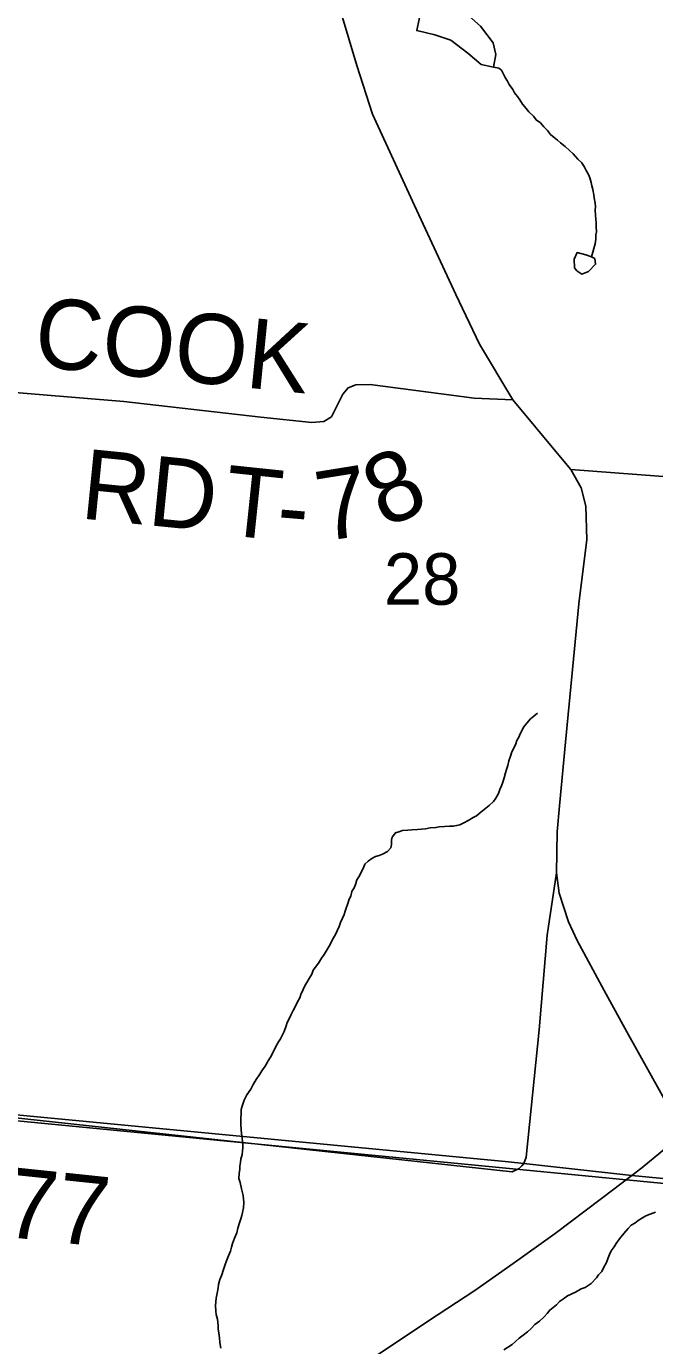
# Model space of a CAD drawing. Extents: x 1310247 to 1664935, y 284496 to 704931.
# Drawn here: x 1491479 to 1494175, y 514440 to 520097 of the extents above; entities that cross this region are included whole.
import ezdxf

# ---------------------------------------------------------------- set-up
doc = ezdxf.new("R2010")
doc.units = 0
for name, color, linetype in [('GM_X_Adjacent_County', 7, 'Continuous'), ('GM_X_County', 7, 'Continuous'), ('GM_X_County_Road_Text', 7, 'Continuous'), ('GM_X_County_Subdivision_Text', 7, 'Continuous'), ('GM_X_Minor_River', 7, 'Continuous'), ('GM_X_Minor_River_Text', 7, 'Continuous'), ('GM_X_State_Shield', 7, 'Continuous'), ('GM_X_Township_Subdivision', 7, 'Continuous'), ('GM_X_US_Location', 7, 'Continuous')]:
    doc.layers.add(name, color=color, linetype=linetype)

msp = doc.modelspace()

# ---------------------------------------------------------------- linework, layer by layer
at = {"layer": 'GM_X_Adjacent_County'}
for points in [[(1494389.6, 515139.4), (1494077.2, 515169.8), (1493613.7, 515220.9), (1493548.6, 515228), (1490461, 515522.6), (1486739.8, 515885.3), (1486610.6, 515897.9), (1485981, 515959.2), (1485695.1, 515987.1), (1485662.1, 515990.3), (1485526, 516003.6), (1483423.4, 516208.6), (1476112, 516922.1), (1474893.7, 517040.9), (1474854.5, 517044.7), (1469475.8, 517569.3)], [(1469475.8, 517569.3), (1474854.5, 517044.7), (1474893.7, 517040.9), (1476112, 516922.1), (1483423.4, 516208.6), (1485526, 516003.6), (1485662.1, 515990.3), (1485695.1, 515987.1), (1485981, 515959.2), (1486610.6, 515897.9), (1486739.8, 515885.3), (1490461, 515522.6), (1493548.6, 515228), (1493613.7, 515220.9), (1494077.2, 515169.8), (1494389.6, 515139.4)]]:
    msp.add_lwpolyline(points, dxfattribs=at)
at = {"layer": 'GM_X_County'}
for points in [[(1491422.7, 521127.7), (1496845.7, 520606.4), (1496329.6, 514931.2), (1490846.7, 515461.6)], [(1490846.7, 515461.6), (1496329.6, 514931.2), (1495825.8, 509911.6), (1490330.6, 510528.2)]]:
    msp.add_lwpolyline(points, close=True, dxfattribs=at)
at = {"layer": 'GM_X_County_Road_Text'}
msp.add_lwpolyline([(1494299.3, 515349.1), (1494055.8, 515786.3), (1493958.7, 515963), (1493843.1, 516177), (1493805.7, 516257.2), (1493766.3, 516380.2), (1493754.8, 516467.9), (1493756.7, 516642.9), (1493767.5, 516754.7), (1493793.3, 517028.2), (1493849.7, 517620.1), (1493884.3, 517896.5), (1493880.4, 518039.4), (1493860.7, 518118.2), (1493815.1, 518196.9), (1493765, 518258.6), (1493567.3, 518494.8), (1493424.1, 518734.6), (1493322.1, 518947.5), (1493144.6, 519328.2), (1492964.7, 519720.9), (1492897.6, 519928.5), (1492765.2, 520370.4)], dxfattribs=at)
at = {"layer": 'GM_X_County_Subdivision_Text'}
for points in [[(1490589, 519085.5), (1490946.4, 519052.6), (1491148.6, 519036.1), (1491189.3, 519028.9), (1491213.9, 519013.7), (1491225.6, 518990), (1491216.2, 518887.5), (1491184.8, 518618.3), (1491201.9, 518582.5), (1491218.9, 518555.7), (1491261.8, 518539.5), (1491325.3, 518536), (1491897.9, 518487.7), (1492484.7, 518420.6), (1492704.8, 518398.2), (1492755.8, 518402.7), (1492788, 518423.2), (1492837.2, 518519.9), (1492859.6, 518546.7), (1492893.6, 518559.2), (1492954.4, 518561.9), (1493400.9, 518502.9), (1493567.3, 518494.8)], [(1496579.5, 517943.7), (1495564.1, 518036.8), (1494846.6, 518109.2), (1494287.6, 518161), (1493815.1, 518196.9)], [(1493605.3, 515211.7), (1493613.7, 515220.9), (1493623.6, 515248.7), (1493679.3, 515793.8), (1493714.7, 516200.1), (1493754.8, 516467.9)], [(1491406.9, 515419.7), (1493564.5, 515184.9), (1493593.7, 515199.1), (1493605.3, 515211.7)]]:
    msp.add_lwpolyline(points, dxfattribs=at)
at = {"layer": 'GM_X_Minor_River'}
for points in [[(1493175.3, 520176.7), (1493154.8, 520078.8), (1493232.7, 520060.9), (1493300.5, 520037.2), (1493373.4, 519981.2), (1493430.6, 519933.7), (1493484.5, 519922.3), (1493493.9, 519976.3), (1493483.1, 520026.7), (1493428.6, 520098.3), (1493377.4, 520141.7), (1493324, 520177.1), (1493277.7, 520256.5), (1493276.9, 520306.7), (1493265.4, 520327.1)], [(1493880.8, 519117.9), (1493842.8, 519126.8), (1493830.1, 519099), (1493831.2, 519060.8)], [(1493831.2, 519060.8), (1493840.9, 519048.6), (1493862.7, 519034), (1493891.1, 519045.3), (1493922, 519076.7), (1493918.5, 519100.9), (1493904.7, 519109.2), (1493880.8, 519117.9)]]:
    msp.add_lwpolyline(points, dxfattribs=at)
at = {"layer": 'GM_X_Minor_River_Text'}
for points in [[(1493484.5, 519922.3), (1493506.9, 519917.3), (1493518.8, 519908.3), (1493526.3, 519892.1), (1493533.8, 519877.8), (1493543.3, 519861.5), (1493550.9, 519847.2), (1493566.3, 519826.7), (1493573.9, 519812.5), (1493587.4, 519796), (1493597, 519781.7), (1493608.4, 519763.3), (1493623.9, 519744.8), (1493635.5, 519730.4), (1493654.9, 519711.8), (1493666.5, 519695.4), (1493686.1, 519682.8), (1493699.7, 519666.3), (1493715.2, 519649.8), (1493728.7, 519633.4), (1493744.4, 519620.9), (1493758, 519608.4), (1493771.7, 519598), (1493791.3, 519581.3), (1493810.8, 519564.7), (1493826.4, 519550.2), (1493845.8, 519527.6), (1493863.3, 519511), (1493874.8, 519492.6), (1493882.3, 519478.3), (1493891.8, 519462), (1493897.4, 519447.8), (1493902.8, 519427.6), (1493906.3, 519413.5), (1493909.8, 519397.4), (1493915.1, 519375.1), (1493916.6, 519361.1), (1493919.9, 519338.9), (1493921.5, 519324.9), (1493920.9, 519308.8), (1493922.2, 519286.8), (1493923.6, 519268.7), (1493925.2, 519254.6), (1493924.6, 519236.6), (1493925.9, 519216.5), (1493923.5, 519202.6), (1493922.9, 519184.6), (1493920.2, 519164.6), (1493904.7, 519109.2)], [(1493356, 516681.4), (1493378.5, 516692.8), (1493396.9, 516704.2), (1493411.3, 516711.8), (1493429.8, 516727.2), (1493450.5, 516744.6), (1493465, 516756.2), (1493483.6, 516773.7), (1493494.1, 516787.4), (1493504.8, 516807.1), (1493511.4, 516824.9), (1493518, 516840.7), (1493524.5, 516856.6), (1493529.2, 516874.5), (1493535.9, 516896.3), (1493540.4, 516910.2), (1493545, 516928.1), (1493549.7, 516948), (1493556.3, 516967.8), (1493563, 516985.6), (1493573.7, 517007.3), (1493580.2, 517021.1), (1493584.7, 517035), (1493593.2, 517048.8), (1493597.7, 517062.7), (1493606.1, 517076.5), (1493612.7, 517092.3), (1493627.3, 517109.8), (1493642, 517127.4), (1493656.4, 517139), (1493673, 517152.5)], [(1492392.1, 515178.3), (1492394.7, 515196.3), (1492395.2, 515210.3), (1492397.7, 515226.3), (1492400.2, 515240.2), (1492404.9, 515260.1), (1492407.3, 515274), (1492407.9, 515290.1), (1492408.4, 515306.1), (1492405.1, 515328.2), (1492401.7, 515348.4), (1492400.3, 515366.4), (1492399.1, 515388.5), (1492399.5, 515402.5), (1492400, 515416.5), (1492400.5, 515432.5), (1492401.2, 515452.6), (1492405.6, 515466.4), (1492414.5, 515492.2), (1492425.4, 515515.9), (1492442.2, 515539.5), (1492452.9, 515559.2), (1492465.7, 515580.8), (1492480.5, 515604.4), (1492489, 515618.2), (1492503.7, 515637.8), (1492516.6, 515661.4), (1492527.1, 515677.1), (1492537.9, 515698.8), (1492548.7, 515720.5), (1492561.4, 515742.2), (1492569.9, 515755.9), (1492576.4, 515769.8), (1492585, 515787.5), (1492593.9, 515811.3), (1492598.3, 515825.2), (1492606.9, 515840.9), (1492613.4, 515856.8), (1492624.1, 515876.5), (1492632.7, 515892.2), (1492641.4, 515912), (1492652.1, 515931.7), (1492656.6, 515945.6), (1492667.3, 515967.3), (1492673.9, 515983.1), (1492682.4, 515996.9), (1492693, 516014.6), (1492703.6, 516032.3), (1492710.2, 516050.1), (1492733.3, 516079.5), (1492746.1, 516101.1), (1492756.7, 516116.8), (1492769.4, 516138.5), (1492782.2, 516160.1), (1492793, 516181.8), (1492805.7, 516203.5), (1492812.3, 516219.3), (1492820.9, 516237.1), (1492827.5, 516254.9), (1492836.1, 516272.7), (1492842.7, 516288.5), (1492847.2, 516302.4), (1492851.7, 516316.3), (1492858.3, 516336.1), (1492865, 516353.9), (1492871.4, 516367.8), (1492876.1, 516387.6), (1492886.7, 516405.4), (1492893.3, 516421.2), (1492897.8, 516437.1), (1492908.5, 516454.8), (1492917.1, 516472.5), (1492925.6, 516488.3), (1492932.2, 516504.1), (1492946.7, 516517.7), (1492961.2, 516529.3), (1492977.5, 516536.8), (1492993.7, 516542.3), (1493008, 516547.9), (1493028.5, 516559.3), (1493043, 516574.9), (1493045.5, 516588.8), (1493046.1, 516606.8), (1493048.6, 516620.8), (1493063.2, 516638.3), (1493077.5, 516643.9), (1493093.7, 516649.4), (1493115.9, 516650.8), (1493134, 516652.2), (1493158.2, 516653.5), (1493174.3, 516655), (1493192.4, 516656.4), (1493212.6, 516659.8), (1493236.8, 516661.1), (1493251, 516664.6), (1493273.1, 516666), (1493295.3, 516667.3), (1493311.3, 516666.8), (1493325.5, 516670.3), (1493339.7, 516673.9), (1493356, 516681.4)], [(1492313.1, 514429.4), (1492309.9, 514453.6), (1492308.6, 514473.6), (1492305.2, 514493.8), (1492301.8, 514511.9), (1492302.2, 514525.9), (1492299.2, 514554.1), (1492293.8, 514574.3), (1492292.3, 514588.3), (1492291, 514612.4), (1492291.6, 514628.5), (1492294.1, 514644.4), (1492299, 514672.3), (1492301.6, 514688.2), (1492304, 514702.2), (1492308.8, 514724.1), (1492317.5, 514743.9), (1492324.1, 514761.7), (1492330.8, 514783.5), (1492337.5, 514803.3), (1492346.3, 514825.1), (1492355, 514844.9), (1492359.6, 514862.8), (1492364.1, 514878.7), (1492372.9, 514900.4), (1492381.7, 514924.2), (1492386.4, 514944.1), (1492393, 514961.9), (1492399.8, 514983.8), (1492404.2, 514997.6), (1492406.7, 515011.6), (1492411.4, 515031.5), (1492412.1, 515053.5), (1492409.1, 515083.7), (1492402, 515111.9), (1492396.9, 515140.1), (1492391.4, 515156.3), (1492392.1, 515178.3)], [(1493528.5, 514422.1), (1493563.5, 514445), (1493578, 514458.6), (1493594.5, 514472.1), (1493611, 514485.6), (1493629.5, 514499.1), (1493644.1, 514512.7), (1493660.7, 514530.2), (1493681.3, 514545.6), (1493702, 514563), (1493714.6, 514578.6), (1493725.1, 514592.3), (1493753.9, 514615.5), (1493766.5, 514629.1), (1493784.9, 514640.6), (1493801.4, 514654.1), (1493836.1, 514669.1), (1493860.7, 514684.3), (1493877, 514689.8), (1493903.7, 514707), (1493926.5, 514730.4), (1493935, 514744.1), (1493949.5, 514757.7), (1493956.1, 514773.5), (1493968.9, 514797.2), (1493975.6, 514817), (1493982.1, 514830.8), (1493988.6, 514846.7), (1494001.3, 514864.3), (1494009.8, 514878.1), (1494020.3, 514891.8), (1494030.8, 514905.5), (1494043.3, 514921.1), (1494062.1, 514942.6), (1494074.6, 514956.2), (1494091, 514965.7), (1494105.5, 514977.3), (1494123.9, 514988.8), (1494138.3, 514996.3), (1494156.6, 515003.8), (1494179, 515013.1)]]:
    msp.add_lwpolyline(points, dxfattribs=at)
at = {"layer": 'GM_X_State_Shield'}
msp.add_lwpolyline([(1492938.1, 514367.8), (1493205.4, 514546.2), (1493403.3, 514676), (1493568.7, 514792.5), (1493748.5, 514920.8), (1493946.8, 515070.6), (1494077.2, 515169.8), (1494120.7, 515203), (1494299.3, 515349.1)], dxfattribs=at)

# ---------------------------------------------------------------- texts
at = {"layer": 'GM_X_Township_Subdivision'}
for s, rotation, p in [('COOK', 354.2403, (1491504.7, 518640.6)), ('RD', 354.2909, (1491706.4, 517987.5)), ('8', 24.672, (1493016, 517941.9)), ('T', 353.9977, (1492316.8, 517918.1)), ('7', 9.1334, (1492748.9, 517886.9)), ('-', 355.3156, (1492547.4, 517893.9)), ('T-77', 354.0087, (1490998.3, 514948))]:
    msp.add_text(s, height=300, rotation=rotation, dxfattribs=at).set_placement(p)
at = {"layer": 'GM_X_US_Location'}
msp.add_text('28', height=221, rotation=0, dxfattribs=at).set_placement((1493013.4, 517616.8))

doc.saveas('drawing.dxf')
